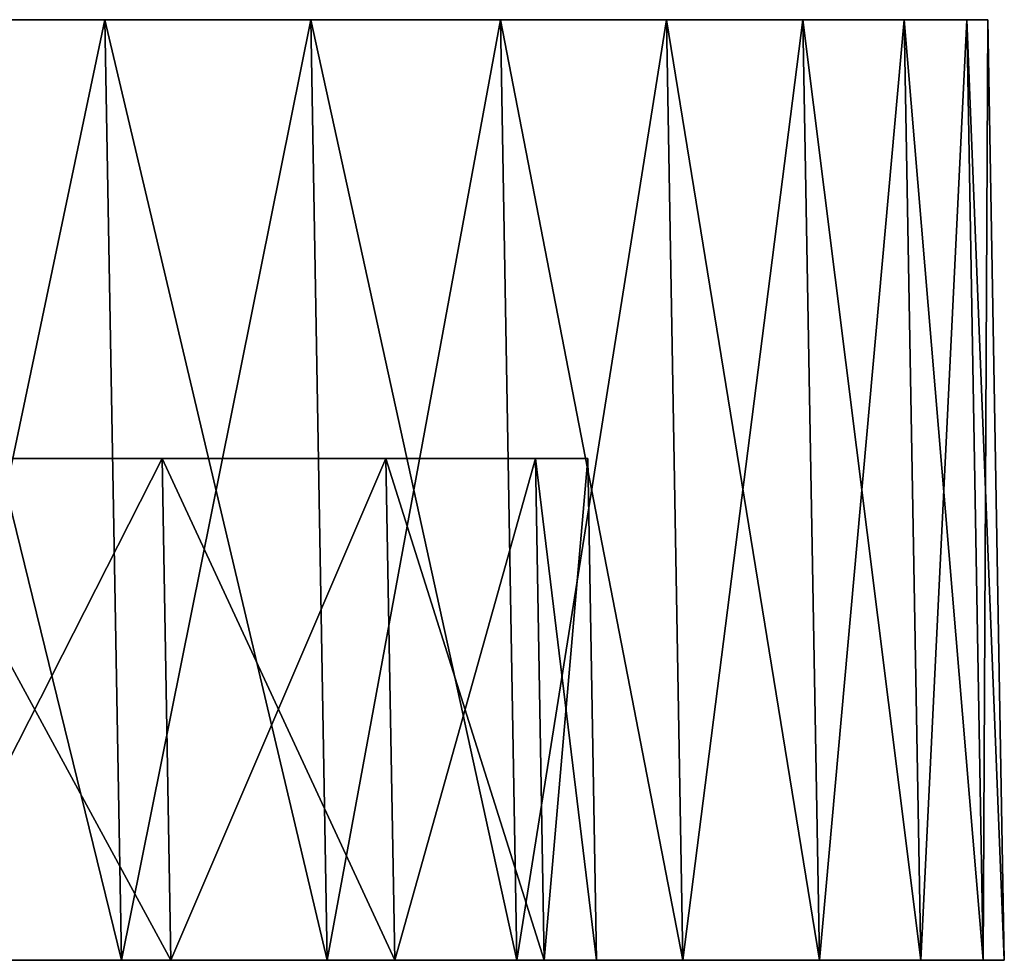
# Model space of a CAD drawing. Header units: millimetres. Extents: x -294 to 294, y -16 to 444.
# Tile 528 of 564: x 255 to 258, y 371 to 374. Entities that reach past the tile are written whole.
import ezdxf

# ---------------------------------------------------------------- set-up
doc = ezdxf.new("R2010")
doc.units = ezdxf.units.MM
doc.header["$LTSCALE"] = 65.185185
for name, color, linetype in [('1', 7, 'CONTINUOUS'), ('13', 7, 'CONTINUOUS'), ('22', 7, 'CONTINUOUS'), ('23', 7, 'CONTINUOUS'), ('24', 7, 'CONTINUOUS'), ('285', 7, 'CONTINUOUS'), ('289', 7, 'CONTINUOUS'), ('290', 7, 'CONTINUOUS'), ('291', 7, 'CONTINUOUS'), ('292', 7, 'CONTINUOUS'), ('301', 7, 'CONTINUOUS'), ('302', 7, 'CONTINUOUS'), ('303', 7, 'CONTINUOUS'), ('330', 7, 'CONTINUOUS'), ('4', 7, 'CONTINUOUS'), ('5', 7, 'CONTINUOUS'), ('51', 7, 'CONTINUOUS'), ('6', 7, 'CONTINUOUS')]:
    doc.layers.add(name, color=color, linetype=linetype)

msp = doc.modelspace()

# ---------------------------------------------------------------- linework, layer by layer
at = {"layer": '1', "linetype": 'Continuous'}
for points in [[(254.5005, 371, -5), (254.5001, 371, -6.3002), (255.342, 371, -6.4677), (254.5005, 371, -5)], [(254.5005, 371, -144), (255.1839, 371, -143.9326), (254.5001, 371, -142.6998), (254.5005, 371, -144)], [(254.5001, 371, -142.6998), (255.1839, 371, -143.9326), (255.342, 371, -142.5323), (254.5001, 371, -142.6998)], [(255.1839, 371, -5.0674), (254.5005, 371, -5), (255.342, 371, -6.4677), (255.1839, 371, -5.0674)], [(255.8407, 371, -5.2667), (255.1839, 371, -5.0674), (255.342, 371, -6.4677), (255.8407, 371, -5.2667)], [(255.1839, 371, -143.9326), (255.8406, 371, -143.7333), (255.342, 371, -142.5323), (255.1839, 371, -143.9326)], [(256.0556, 371, -6.9444), (255.8407, 371, -5.2667), (255.342, 371, -6.4677), (256.0556, 371, -6.9444)], [(255.342, 371, -142.5323), (255.8406, 371, -143.7333), (256.0556, 371, -142.0556), (255.342, 371, -142.5323)], [(255.8406, 371, -143.7333), (256.4451, 371, -143.4101), (256.0556, 371, -142.0556), (255.8406, 371, -143.7333)], [(256.4451, 371, -5.5899), (255.8407, 371, -5.2667), (256.0556, 371, -6.9444), (256.4451, 371, -5.5899)], [(256.5323, 371, -7.658), (256.4451, 371, -5.5899), (256.0556, 371, -6.9444), (256.5323, 371, -7.658)], [(256.0556, 371, -142.0556), (256.4451, 371, -143.4101), (256.5323, 371, -141.342), (256.0556, 371, -142.0556)], [(256.9751, 371, -6.0249), (256.4451, 371, -5.5899), (256.6998, 371, -8.4999), (256.9751, 371, -6.0249)], [(256.6998, 371, -8.4999), (256.4451, 371, -5.5899), (256.5323, 371, -7.658), (256.6998, 371, -8.4999)], [(256.4451, 371, -143.4101), (256.9751, 371, -142.9751), (256.5323, 371, -141.342), (256.4451, 371, -143.4101)], [(256.5323, 371, -141.342), (256.9751, 371, -142.9751), (256.6998, 371, -140.5001), (256.5323, 371, -141.342)], [(256.9751, 371, -142.9751), (256.9751, 371, -6.0249), (256.6998, 371, -8.4999), (256.9751, 371, -142.9751)], [(256.6998, 371, -140.5001), (256.9751, 371, -142.9751), (256.6998, 371, -8.4999), (256.6998, 371, -140.5001)], [(257.4101, 371, -6.5549), (256.9751, 371, -6.0249), (257.4101, 371, -142.4451), (257.4101, 371, -6.5549)], [(257.4101, 371, -142.4451), (256.9751, 371, -6.0249), (256.9751, 371, -142.9751), (257.4101, 371, -142.4451)], [(257.7333, 371, -7.1594), (257.4101, 371, -6.5549), (257.7333, 371, -141.8407), (257.7333, 371, -7.1594)], [(257.7333, 371, -141.8407), (257.4101, 371, -6.5549), (257.4101, 371, -142.4451), (257.7333, 371, -141.8407)], [(257.9326, 371, -7.8161), (257.7333, 371, -7.1594), (257.9326, 371, -141.1839), (257.9326, 371, -7.8161)], [(257.9326, 371, -141.1839), (257.7333, 371, -7.1594), (257.7333, 371, -141.8407), (257.9326, 371, -141.1839)], [(258, 371, -8.4995), (257.9326, 371, -7.8161), (258, 371, -140.5005), (258, 371, -8.4995)], [(258, 371, -140.5005), (257.9326, 371, -7.8161), (257.9326, 371, -141.1839), (258, 371, -140.5005)]]:
    msp.add_3dface(points, dxfattribs=at)
at = {"layer": '13', "linetype": 'Continuous'}
for points in [[(255.1315, 374, -143.8803), (254.4482, 374, -143.9476), (167.7924, 374, -137.0038), (255.1315, 374, -143.8803)], [(257.9476, 374, -140.4482), (257.8803, 374, -141.1315), (167.7924, 374, -137.0038), (257.9476, 374, -140.4482)], [(257.9476, 374, -140.4482), (167.7924, 374, -137.0038), (235.6836, 374, -137.0037), (257.9476, 374, -140.4482)], [(257.8803, 374, -141.1315), (257.6809, 374, -141.7883), (167.7924, 374, -137.0038), (257.8803, 374, -141.1315)], [(257.6809, 374, -141.7883), (257.3577, 374, -142.3927), (167.7924, 374, -137.0038), (257.6809, 374, -141.7883)], [(257.3577, 374, -142.3927), (256.9227, 374, -142.9227), (167.7924, 374, -137.0038), (257.3577, 374, -142.3927)], [(256.9227, 374, -142.9227), (256.3927, 374, -143.3577), (167.7924, 374, -137.0038), (256.9227, 374, -142.9227)], [(256.3927, 374, -143.3577), (255.7883, 374, -143.6809), (167.7924, 374, -137.0038), (256.3927, 374, -143.3577)], [(255.7883, 374, -143.6809), (255.1315, 374, -143.8803), (167.7924, 374, -137.0038), (255.7883, 374, -143.6809)], [(257.8803, 374, -7.8685), (257.9476, 374, -8.5518), (167.7924, 374, -5.0524), (257.8803, 374, -7.8685)], [(167.7924, 374, -5.0524), (257.9476, 374, -8.5518), (235.6836, 374, -11.9963), (167.7924, 374, -5.0524)], [(254.4482, 374, -5.0524), (255.1315, 374, -5.1197), (167.7924, 374, -5.0524), (254.4482, 374, -5.0524)], [(255.1315, 374, -5.1197), (255.7883, 374, -5.3191), (167.7924, 374, -5.0524), (255.1315, 374, -5.1197)], [(255.7883, 374, -5.3191), (256.3927, 374, -5.6423), (167.7924, 374, -5.0524), (255.7883, 374, -5.3191)], [(256.3927, 374, -5.6423), (256.9227, 374, -6.0773), (167.7924, 374, -5.0524), (256.3927, 374, -5.6423)], [(256.9227, 374, -6.0773), (257.3577, 374, -6.6073), (167.7924, 374, -5.0524), (256.9227, 374, -6.0773)], [(257.3577, 374, -6.6073), (257.6809, 374, -7.2117), (167.7924, 374, -5.0524), (257.3577, 374, -6.6073)], [(257.6809, 374, -7.2117), (257.8803, 374, -7.8685), (167.7924, 374, -5.0524), (257.6809, 374, -7.2117)], [(239.6478, 374, -136.4841), (257.9476, 374, -140.4482), (235.6836, 374, -137.0037), (239.6478, 374, -136.4841)], [(235.6836, 374, -11.9963), (257.9476, 374, -8.5518), (239.6494, 374, -12.5164), (235.6836, 374, -11.9963)], [(243.3376, 374, -134.9586), (257.9476, 374, -140.4482), (239.6478, 374, -136.4841), (243.3376, 374, -134.9586)], [(239.6494, 374, -12.5164), (257.9476, 374, -8.5518), (243.3492, 374, -14.0481), (239.6494, 374, -12.5164)], [(246.5118, 374, -132.5268), (257.9476, 374, -140.4482), (243.3376, 374, -134.9586), (246.5118, 374, -132.5268)], [(243.3492, 374, -14.0481), (257.9476, 374, -8.5518), (246.5268, 374, -16.4882), (243.3492, 374, -14.0481)], [(248.9519, 374, -129.3492), (257.9476, 374, -140.4482), (246.5118, 374, -132.5268), (248.9519, 374, -129.3492)], [(246.5268, 374, -16.4882), (257.9476, 374, -8.5518), (248.9586, 374, -19.6624), (246.5268, 374, -16.4882)], [(250.4836, 374, -125.6494), (257.9476, 374, -140.4482), (248.9519, 374, -129.3492), (250.4836, 374, -125.6494)], [(248.9586, 374, -19.6624), (257.9476, 374, -8.5518), (250.4841, 374, -23.3522), (248.9586, 374, -19.6624)], [(251.0037, 374, -121.6836), (257.9476, 374, -140.4482), (250.4836, 374, -125.6494), (251.0037, 374, -121.6836)], [(250.4841, 374, -23.3522), (257.9476, 374, -8.5518), (251.0037, 374, -27.3164), (250.4841, 374, -23.3522)], [(257.9476, 374, -8.5518), (257.9476, 374, -140.4482), (251.0037, 374, -27.3164), (257.9476, 374, -8.5518)], [(251.0037, 374, -27.3164), (257.9476, 374, -140.4482), (251.0037, 374, -121.6836), (251.0037, 374, -27.3164)]]:
    msp.add_3dface(points, dxfattribs=at)
at = {"layer": '22', "linetype": 'Continuous'}
for points in [[(254.5001, 371, -6.3002), (254.4722, 372.6, -6.3281), (255.314, 372.6, -6.4956), (254.5001, 371, -6.3002)], [(255.342, 371, -6.4677), (254.5001, 371, -6.3002), (255.314, 372.6, -6.4956), (255.342, 371, -6.4677)], [(256.0276, 372.6, -6.9723), (255.342, 371, -6.4677), (255.314, 372.6, -6.4956), (256.0276, 372.6, -6.9723)], [(256.0556, 371, -6.9444), (255.342, 371, -6.4677), (256.0276, 372.6, -6.9723), (256.0556, 371, -6.9444)], [(256.5044, 372.6, -7.6859), (256.0556, 371, -6.9444), (256.0276, 372.6, -6.9723), (256.5044, 372.6, -7.6859)], [(256.5323, 371, -7.658), (256.0556, 371, -6.9444), (256.5044, 372.6, -7.6859), (256.5323, 371, -7.658)], [(256.6719, 372.6, -8.5278), (256.5323, 371, -7.658), (256.5044, 372.6, -7.6859), (256.6719, 372.6, -8.5278)], [(256.6998, 371, -8.4999), (256.5323, 371, -7.658), (256.6719, 372.6, -8.5278), (256.6998, 371, -8.4999)]]:
    msp.add_3dface(points, dxfattribs=at)
at = {"layer": '23', "linetype": 'Continuous'}
for points in [[(256.6998, 371, -140.5001), (256.6998, 371, -8.4999), (256.6719, 372.6, -140.4722), (256.6998, 371, -140.5001)], [(256.6998, 371, -8.4999), (256.6719, 372.6, -8.5278), (256.6719, 372.6, -140.4722), (256.6998, 371, -8.4999)]]:
    msp.add_3dface(points, dxfattribs=at)
at = {"layer": '24', "linetype": 'Continuous'}
for points in [[(254.5001, 371, -142.6998), (255.342, 371, -142.5323), (254.4722, 372.6, -142.6719), (254.5001, 371, -142.6998)], [(254.4722, 372.6, -142.6719), (255.342, 371, -142.5323), (255.3141, 372.6, -142.5044), (254.4722, 372.6, -142.6719)], [(255.342, 371, -142.5323), (256.0556, 371, -142.0556), (255.3141, 372.6, -142.5044), (255.342, 371, -142.5323)], [(255.3141, 372.6, -142.5044), (256.0556, 371, -142.0556), (256.0277, 372.6, -142.0276), (255.3141, 372.6, -142.5044)], [(256.0556, 371, -142.0556), (256.5323, 371, -141.342), (256.0277, 372.6, -142.0276), (256.0556, 371, -142.0556)], [(256.0277, 372.6, -142.0276), (256.5323, 371, -141.342), (256.5044, 372.6, -141.314), (256.0277, 372.6, -142.0276)], [(256.5323, 371, -141.342), (256.6998, 371, -140.5001), (256.5044, 372.6, -141.314), (256.5323, 371, -141.342)], [(256.6998, 371, -140.5001), (256.6719, 372.6, -140.4722), (256.5044, 372.6, -141.314), (256.6998, 371, -140.5001)]]:
    msp.add_3dface(points, dxfattribs=at)
at = {"layer": '285', "linetype": 'Continuous'}
for points in [[(79.0249, 371, -340.9751), (79.5549, 371, -341.4101), (256.9751, 371, -340.9751), (79.0249, 371, -340.9751)], [(79.0249, 371, -340.9751), (256.9751, 371, -340.9751), (254.5001, 371, -340.6998), (79.0249, 371, -340.9751)], [(79.5549, 371, -146.5899), (79.0249, 371, -147.0249), (256.4451, 371, -146.5899), (79.5549, 371, -146.5899)], [(256.4451, 371, -146.5899), (79.0249, 371, -147.0249), (256.9751, 371, -147.0249), (256.4451, 371, -146.5899)], [(256.9751, 371, -147.0249), (79.0249, 371, -147.0249), (81.4999, 371, -147.3002), (256.9751, 371, -147.0249)], [(79.5549, 371, -341.4101), (80.1593, 371, -341.7333), (256.4451, 371, -341.4101), (79.5549, 371, -341.4101)], [(256.9751, 371, -340.9751), (79.5549, 371, -341.4101), (256.4451, 371, -341.4101), (256.9751, 371, -340.9751)], [(80.1594, 371, -146.2667), (79.5549, 371, -146.5899), (255.8407, 371, -146.2667), (80.1594, 371, -146.2667)], [(255.8407, 371, -146.2667), (79.5549, 371, -146.5899), (256.4451, 371, -146.5899), (255.8407, 371, -146.2667)], [(80.1593, 371, -341.7333), (80.8161, 371, -341.9326), (255.8406, 371, -341.7333), (80.1593, 371, -341.7333)], [(256.4451, 371, -341.4101), (80.1593, 371, -341.7333), (255.8406, 371, -341.7333), (256.4451, 371, -341.4101)], [(80.8161, 371, -146.0674), (80.1594, 371, -146.2667), (255.1839, 371, -146.0674), (80.8161, 371, -146.0674)], [(255.1839, 371, -146.0674), (80.1594, 371, -146.2667), (255.8407, 371, -146.2667), (255.1839, 371, -146.0674)], [(80.8161, 371, -341.9326), (81.4995, 371, -342), (255.1839, 371, -341.9326), (80.8161, 371, -341.9326)], [(255.8406, 371, -341.7333), (80.8161, 371, -341.9326), (255.1839, 371, -341.9326), (255.8406, 371, -341.7333)], [(254.5005, 371, -146), (80.8161, 371, -146.0674), (255.1839, 371, -146.0674), (254.5005, 371, -146)], [(255.1839, 371, -341.9326), (81.4995, 371, -342), (254.5005, 371, -342), (255.1839, 371, -341.9326)], [(254.5001, 371, -147.3002), (256.9751, 371, -147.0249), (81.4999, 371, -147.3002), (254.5001, 371, -147.3002)], [(256.9751, 371, -147.0249), (254.5001, 371, -147.3002), (255.342, 371, -147.4677), (256.9751, 371, -147.0249)], [(256.9751, 371, -340.9751), (257.4101, 371, -340.4451), (254.5001, 371, -340.6998), (256.9751, 371, -340.9751)], [(254.5001, 371, -340.6998), (257.4101, 371, -340.4451), (255.342, 371, -340.5323), (254.5001, 371, -340.6998)], [(257.4101, 371, -147.5549), (256.9751, 371, -147.0249), (255.342, 371, -147.4677), (257.4101, 371, -147.5549)], [(256.0556, 371, -147.9444), (257.4101, 371, -147.5549), (255.342, 371, -147.4677), (256.0556, 371, -147.9444)], [(255.342, 371, -340.5323), (257.4101, 371, -340.4451), (256.0556, 371, -340.0556), (255.342, 371, -340.5323)], [(257.7333, 371, -148.1594), (257.4101, 371, -147.5549), (256.0556, 371, -147.9444), (257.7333, 371, -148.1594)], [(256.5323, 371, -148.658), (257.7333, 371, -148.1594), (256.0556, 371, -147.9444), (256.5323, 371, -148.658)], [(257.4101, 371, -340.4451), (257.7333, 371, -339.8407), (256.0556, 371, -340.0556), (257.4101, 371, -340.4451)], [(256.0556, 371, -340.0556), (257.7333, 371, -339.8407), (256.5323, 371, -339.342), (256.0556, 371, -340.0556)], [(257.9326, 371, -148.8161), (257.7333, 371, -148.1594), (256.5323, 371, -148.658), (257.9326, 371, -148.8161)], [(256.6998, 371, -149.4999), (257.9326, 371, -148.8161), (256.5323, 371, -148.658), (256.6998, 371, -149.4999)], [(257.9326, 371, -339.1839), (258, 371, -338.5005), (256.5323, 371, -339.342), (257.9326, 371, -339.1839)], [(256.5323, 371, -339.342), (258, 371, -338.5005), (256.6998, 371, -338.5001), (256.5323, 371, -339.342)], [(257.7333, 371, -339.8407), (257.9326, 371, -339.1839), (256.5323, 371, -339.342), (257.7333, 371, -339.8407)], [(258, 371, -149.4995), (257.9326, 371, -148.8161), (256.6998, 371, -149.4999), (258, 371, -149.4995)], [(258, 371, -338.5005), (258, 371, -149.4995), (256.6998, 371, -338.5001), (258, 371, -338.5005)], [(256.6998, 371, -338.5001), (258, 371, -149.4995), (256.6998, 371, -149.4999), (256.6998, 371, -338.5001)]]:
    msp.add_3dface(points, dxfattribs=at)
at = {"layer": '289', "linetype": 'Continuous'}
for points in [[(235.6836, 374, -152.9962), (167.7924, 374, -146.0524), (257.9476, 374, -149.5518), (235.6836, 374, -152.9962)], [(167.7924, 374, -146.0524), (254.4482, 374, -146.0524), (255.1315, 374, -146.1197), (167.7924, 374, -146.0524)], [(257.9476, 374, -149.5518), (167.7924, 374, -146.0524), (257.8803, 374, -148.8685), (257.9476, 374, -149.5518)], [(257.8803, 374, -148.8685), (167.7924, 374, -146.0524), (257.6809, 374, -148.2117), (257.8803, 374, -148.8685)], [(257.6809, 374, -148.2117), (167.7924, 374, -146.0524), (257.3577, 374, -147.6073), (257.6809, 374, -148.2117)], [(257.3577, 374, -147.6073), (167.7924, 374, -146.0524), (256.9227, 374, -147.0773), (257.3577, 374, -147.6073)], [(256.9227, 374, -147.0773), (167.7924, 374, -146.0524), (256.3927, 374, -146.6423), (256.9227, 374, -147.0773)], [(256.3927, 374, -146.6423), (167.7924, 374, -146.0524), (255.7883, 374, -146.3191), (256.3927, 374, -146.6423)], [(255.7883, 374, -146.3191), (167.7924, 374, -146.0524), (255.1315, 374, -146.1197), (255.7883, 374, -146.3191)], [(167.7924, 374, -335.0038), (235.6836, 374, -335.0037), (257.9476, 374, -338.4482), (167.7924, 374, -335.0038)], [(254.4482, 374, -341.9476), (167.7924, 374, -335.0038), (255.1315, 374, -341.8803), (254.4482, 374, -341.9476)], [(255.1315, 374, -341.8803), (167.7924, 374, -335.0038), (255.7883, 374, -341.6809), (255.1315, 374, -341.8803)], [(255.7883, 374, -341.6809), (167.7924, 374, -335.0038), (256.3927, 374, -341.3577), (255.7883, 374, -341.6809)], [(256.3927, 374, -341.3577), (167.7924, 374, -335.0038), (256.9227, 374, -340.9227), (256.3927, 374, -341.3577)], [(256.9227, 374, -340.9227), (167.7924, 374, -335.0038), (257.3577, 374, -340.3927), (256.9227, 374, -340.9227)], [(257.3577, 374, -340.3927), (167.7924, 374, -335.0038), (257.6809, 374, -339.7883), (257.3577, 374, -340.3927)], [(257.6809, 374, -339.7883), (167.7924, 374, -335.0038), (257.8803, 374, -339.1315), (257.6809, 374, -339.7883)], [(257.8803, 374, -339.1315), (167.7924, 374, -335.0038), (257.9476, 374, -338.4482), (257.8803, 374, -339.1315)], [(235.6836, 374, -152.9962), (257.9476, 374, -149.5518), (239.6494, 374, -153.5164), (235.6836, 374, -152.9962)], [(235.6836, 374, -335.0037), (239.6478, 374, -334.4841), (257.9476, 374, -338.4482), (235.6836, 374, -335.0037)], [(239.6478, 374, -334.4841), (243.3376, 374, -332.9586), (257.9476, 374, -338.4482), (239.6478, 374, -334.4841)], [(239.6494, 374, -153.5164), (257.9476, 374, -149.5518), (243.3492, 374, -155.0481), (239.6494, 374, -153.5164)], [(243.3376, 374, -332.9586), (246.5118, 374, -330.5268), (257.9476, 374, -338.4482), (243.3376, 374, -332.9586)], [(243.3492, 374, -155.0481), (257.9476, 374, -149.5518), (246.5268, 374, -157.4882), (243.3492, 374, -155.0481)], [(246.5118, 374, -330.5268), (248.9519, 374, -327.3492), (257.9476, 374, -338.4482), (246.5118, 374, -330.5268)], [(246.5268, 374, -157.4882), (257.9476, 374, -149.5518), (248.9586, 374, -160.6624), (246.5268, 374, -157.4882)], [(248.9519, 374, -327.3492), (250.4836, 374, -323.6494), (257.9476, 374, -338.4482), (248.9519, 374, -327.3492)], [(248.9586, 374, -160.6624), (257.9476, 374, -149.5518), (250.4841, 374, -164.3522), (248.9586, 374, -160.6624)], [(250.4836, 374, -323.6494), (251.0037, 374, -319.6836), (257.9476, 374, -338.4482), (250.4836, 374, -323.6494)], [(250.4841, 374, -164.3522), (257.9476, 374, -149.5518), (251.0037, 374, -168.3164), (250.4841, 374, -164.3522)], [(251.0037, 374, -168.3164), (257.9476, 374, -149.5518), (257.9476, 374, -338.4482), (251.0037, 374, -168.3164)], [(251.0037, 374, -319.6836), (251.0037, 374, -168.3164), (257.9476, 374, -338.4482), (251.0037, 374, -319.6836)]]:
    msp.add_3dface(points, dxfattribs=at)
at = {"layer": '290', "linetype": 'Continuous'}
for points in [[(254.5005, 371, -146), (255.1839, 371, -146.0674), (254.4482, 374, -146.0524), (254.5005, 371, -146)], [(254.4482, 374, -146.0524), (255.1839, 371, -146.0674), (255.1315, 374, -146.1197), (254.4482, 374, -146.0524)], [(255.1839, 371, -146.0674), (255.7883, 374, -146.3191), (255.1315, 374, -146.1197), (255.1839, 371, -146.0674)], [(255.1839, 371, -146.0674), (255.8407, 371, -146.2667), (255.7883, 374, -146.3191), (255.1839, 371, -146.0674)], [(255.8407, 371, -146.2667), (256.3927, 374, -146.6423), (255.7883, 374, -146.3191), (255.8407, 371, -146.2667)], [(255.8407, 371, -146.2667), (256.4451, 371, -146.5899), (256.3927, 374, -146.6423), (255.8407, 371, -146.2667)], [(256.4451, 371, -146.5899), (256.9227, 374, -147.0773), (256.3927, 374, -146.6423), (256.4451, 371, -146.5899)], [(256.4451, 371, -146.5899), (256.9751, 371, -147.0249), (256.9227, 374, -147.0773), (256.4451, 371, -146.5899)], [(256.9751, 371, -147.0249), (257.3577, 374, -147.6073), (256.9227, 374, -147.0773), (256.9751, 371, -147.0249)], [(256.9751, 371, -147.0249), (257.4101, 371, -147.5549), (257.3577, 374, -147.6073), (256.9751, 371, -147.0249)], [(257.4101, 371, -147.5549), (257.6809, 374, -148.2117), (257.3577, 374, -147.6073), (257.4101, 371, -147.5549)], [(257.4101, 371, -147.5549), (257.7333, 371, -148.1594), (257.6809, 374, -148.2117), (257.4101, 371, -147.5549)], [(257.7333, 371, -148.1594), (257.8803, 374, -148.8685), (257.6809, 374, -148.2117), (257.7333, 371, -148.1594)], [(257.7333, 371, -148.1594), (257.9326, 371, -148.8161), (257.8803, 374, -148.8685), (257.7333, 371, -148.1594)], [(257.9326, 371, -148.8161), (258, 371, -149.4995), (257.8803, 374, -148.8685), (257.9326, 371, -148.8161)], [(258, 371, -149.4995), (257.9476, 374, -149.5518), (257.8803, 374, -148.8685), (258, 371, -149.4995)]]:
    msp.add_3dface(points, dxfattribs=at)
at = {"layer": '291', "linetype": 'Continuous'}
for points in [[(258, 371, -149.4995), (258, 371, -338.5005), (257.9476, 374, -149.5518), (258, 371, -149.4995)], [(257.9476, 374, -149.5518), (258, 371, -338.5005), (257.9476, 374, -338.4482), (257.9476, 374, -149.5518)]]:
    msp.add_3dface(points, dxfattribs=at)
at = {"layer": '292', "linetype": 'Continuous'}
for points in [[(254.5005, 371, -342), (254.4482, 374, -341.9476), (255.1315, 374, -341.8803), (254.5005, 371, -342)], [(255.1839, 371, -341.9326), (254.5005, 371, -342), (255.1315, 374, -341.8803), (255.1839, 371, -341.9326)], [(255.8406, 371, -341.7333), (255.1839, 371, -341.9326), (255.1315, 374, -341.8803), (255.8406, 371, -341.7333)], [(255.8406, 371, -341.7333), (255.1315, 374, -341.8803), (255.7883, 374, -341.6809), (255.8406, 371, -341.7333)], [(256.4451, 371, -341.4101), (255.8406, 371, -341.7333), (255.7883, 374, -341.6809), (256.4451, 371, -341.4101)], [(256.4451, 371, -341.4101), (255.7883, 374, -341.6809), (256.3927, 374, -341.3577), (256.4451, 371, -341.4101)], [(256.9751, 371, -340.9751), (256.4451, 371, -341.4101), (256.3927, 374, -341.3577), (256.9751, 371, -340.9751)], [(256.9751, 371, -340.9751), (256.3927, 374, -341.3577), (256.9227, 374, -340.9227), (256.9751, 371, -340.9751)], [(257.4101, 371, -340.4451), (256.9751, 371, -340.9751), (256.9227, 374, -340.9227), (257.4101, 371, -340.4451)], [(257.4101, 371, -340.4451), (256.9227, 374, -340.9227), (257.3577, 374, -340.3927), (257.4101, 371, -340.4451)], [(257.7333, 371, -339.8407), (257.4101, 371, -340.4451), (257.3577, 374, -340.3927), (257.7333, 371, -339.8407)], [(257.7333, 371, -339.8407), (257.3577, 374, -340.3927), (257.6809, 374, -339.7883), (257.7333, 371, -339.8407)], [(257.9326, 371, -339.1839), (257.7333, 371, -339.8407), (257.6809, 374, -339.7883), (257.9326, 371, -339.1839)], [(257.9326, 371, -339.1839), (257.6809, 374, -339.7883), (257.8803, 374, -339.1315), (257.9326, 371, -339.1839)], [(257.9326, 371, -339.1839), (257.8803, 374, -339.1315), (257.9476, 374, -338.4482), (257.9326, 371, -339.1839)], [(258, 371, -338.5005), (257.9326, 371, -339.1839), (257.9476, 374, -338.4482), (258, 371, -338.5005)]]:
    msp.add_3dface(points, dxfattribs=at)
at = {"layer": '301', "linetype": 'Continuous'}
for points in [[(254.5001, 371, -147.3002), (254.4722, 372.6, -147.3281), (255.314, 372.6, -147.4956), (254.5001, 371, -147.3002)], [(255.342, 371, -147.4677), (254.5001, 371, -147.3002), (255.314, 372.6, -147.4956), (255.342, 371, -147.4677)], [(256.0276, 372.6, -147.9723), (255.342, 371, -147.4677), (255.314, 372.6, -147.4956), (256.0276, 372.6, -147.9723)], [(256.0556, 371, -147.9444), (255.342, 371, -147.4677), (256.0276, 372.6, -147.9723), (256.0556, 371, -147.9444)], [(256.5044, 372.6, -148.6859), (256.0556, 371, -147.9444), (256.0276, 372.6, -147.9723), (256.5044, 372.6, -148.6859)], [(256.5323, 371, -148.658), (256.0556, 371, -147.9444), (256.5044, 372.6, -148.6859), (256.5323, 371, -148.658)], [(256.6719, 372.6, -149.5278), (256.5323, 371, -148.658), (256.5044, 372.6, -148.6859), (256.6719, 372.6, -149.5278)], [(256.6998, 371, -149.4999), (256.5323, 371, -148.658), (256.6719, 372.6, -149.5278), (256.6998, 371, -149.4999)]]:
    msp.add_3dface(points, dxfattribs=at)
at = {"layer": '302', "linetype": 'Continuous'}
for points in [[(256.6998, 371, -338.5001), (256.6998, 371, -149.4999), (256.6719, 372.6, -338.4722), (256.6998, 371, -338.5001)], [(256.6998, 371, -149.4999), (256.6719, 372.6, -149.5278), (256.6719, 372.6, -338.4722), (256.6998, 371, -149.4999)]]:
    msp.add_3dface(points, dxfattribs=at)
at = {"layer": '303', "linetype": 'Continuous'}
for points in [[(254.5001, 371, -340.6998), (255.342, 371, -340.5323), (254.4722, 372.6, -340.6719), (254.5001, 371, -340.6998)], [(254.4722, 372.6, -340.6719), (255.342, 371, -340.5323), (255.3141, 372.6, -340.5044), (254.4722, 372.6, -340.6719)], [(255.342, 371, -340.5323), (256.0556, 371, -340.0556), (255.3141, 372.6, -340.5044), (255.342, 371, -340.5323)], [(255.3141, 372.6, -340.5044), (256.0556, 371, -340.0556), (256.0277, 372.6, -340.0276), (255.3141, 372.6, -340.5044)], [(256.0556, 371, -340.0556), (256.5323, 371, -339.342), (256.0277, 372.6, -340.0276), (256.0556, 371, -340.0556)], [(256.0277, 372.6, -340.0276), (256.5323, 371, -339.342), (256.5044, 372.6, -339.314), (256.0277, 372.6, -340.0276)], [(256.5323, 371, -339.342), (256.6998, 371, -338.5001), (256.5044, 372.6, -339.314), (256.5323, 371, -339.342)], [(256.6998, 371, -338.5001), (256.6719, 372.6, -338.4722), (256.5044, 372.6, -339.314), (256.6998, 371, -338.5001)]]:
    msp.add_3dface(points, dxfattribs=at)
at = {"layer": '330', "linetype": 'Continuous'}
for points in [[(255.314, 372.6, -147.4956), (254.4722, 372.6, -147.3281), (167.7924, 372.6, -154.4441), (255.314, 372.6, -147.4956)], [(256.5044, 372.6, -148.6859), (256.0276, 372.6, -147.9723), (167.7924, 372.6, -154.4441), (256.5044, 372.6, -148.6859)], [(256.5044, 372.6, -148.6859), (167.7924, 372.6, -154.4441), (207.25, 372.6, -152.0315), (256.5044, 372.6, -148.6859)], [(256.0276, 372.6, -147.9723), (255.314, 372.6, -147.4956), (167.7924, 372.6, -154.4441), (256.0276, 372.6, -147.9723)], [(256.5044, 372.6, -339.314), (256.6719, 372.6, -338.4722), (167.7924, 372.5999, -340.6719), (256.5044, 372.6, -339.314)], [(167.7924, 372.5999, -340.6719), (256.6719, 372.6, -338.4722), (208.75, 372.6, -335.9685), (167.7924, 372.5999, -340.6719)], [(254.4722, 372.6, -340.6719), (255.3141, 372.6, -340.5044), (167.7924, 372.5999, -340.6719), (254.4722, 372.6, -340.6719)], [(255.3141, 372.6, -340.5044), (256.0277, 372.6, -340.0276), (167.7924, 372.5999, -340.6719), (255.3141, 372.6, -340.5044)], [(256.0277, 372.6, -340.0276), (256.5044, 372.6, -339.314), (167.7924, 372.5999, -340.6719), (256.0277, 372.6, -340.0276)], [(256.6719, 372.6, -149.5278), (256.5044, 372.6, -148.6859), (207.25, 372.6, -152.0315), (256.6719, 372.6, -149.5278)], [(208.75, 372.6, -152.0315), (256.6719, 372.6, -149.5278), (207.25, 372.6, -152.0315), (208.75, 372.6, -152.0315)], [(256.6719, 372.6, -149.5278), (208.75, 372.6, -154.4441), (235.5971, 372.6, -154.4441), (256.6719, 372.6, -149.5278)], [(208.75, 372.6, -154.4441), (256.6719, 372.6, -149.5278), (208.75, 372.6, -152.0315), (208.75, 372.6, -154.4441)], [(208.75, 372.6, -335.9685), (256.6719, 372.6, -338.4722), (237.4235, 372.6, -333.4363), (208.75, 372.6, -335.9685)], [(256.6719, 372.6, -149.5278), (235.5971, 372.6, -154.4441), (237.4227, 372.6, -154.5636), (256.6719, 372.6, -149.5278)], [(239.2161, 372.6, -154.9199), (256.6719, 372.6, -149.5278), (237.4227, 372.6, -154.5636), (239.2161, 372.6, -154.9199)], [(237.4235, 372.6, -333.4363), (256.6719, 372.6, -338.4722), (239.2148, 372.6, -333.0804), (237.4235, 372.6, -333.4363)], [(239.2148, 372.6, -333.0804), (256.6719, 372.6, -338.4722), (240.9399, 372.6, -332.4958), (239.2148, 372.6, -333.0804)], [(240.9451, 372.6, -155.5063), (256.6719, 372.6, -149.5278), (239.2161, 372.6, -154.9199), (240.9451, 372.6, -155.5063)], [(240.9399, 372.6, -332.4958), (256.6719, 372.6, -338.4722), (242.5767, 372.6, -331.6901), (240.9399, 372.6, -332.4958)], [(242.5861, 372.6, -156.3154), (256.6719, 372.6, -149.5278), (240.9451, 372.6, -155.5063), (242.5861, 372.6, -156.3154)], [(242.5767, 372.6, -331.6901), (256.6719, 372.6, -338.4722), (244.0935, 372.6, -330.6781), (242.5767, 372.6, -331.6901)], [(244.1057, 372.6, -157.3313), (256.6719, 372.6, -149.5278), (242.5861, 372.6, -156.3154), (244.1057, 372.6, -157.3313)], [(244.0935, 372.6, -330.6781), (256.6719, 372.6, -338.4722), (245.4648, 372.6, -329.4771), (244.0935, 372.6, -330.6781)], [(245.4771, 372.6, -158.5352), (256.6719, 372.6, -149.5278), (244.1057, 372.6, -157.3313), (245.4771, 372.6, -158.5352)], [(245.4648, 372.6, -329.4771), (256.6719, 372.6, -338.4722), (246.6687, 372.6, -328.1057), (245.4648, 372.6, -329.4771)], [(246.6781, 372.6, -159.9065), (256.6719, 372.6, -149.5278), (245.4771, 372.6, -158.5352), (246.6781, 372.6, -159.9065)], [(246.6687, 372.6, -328.1057), (256.6719, 372.6, -338.4722), (247.6846, 372.6, -326.5861), (246.6687, 372.6, -328.1057)], [(247.6901, 372.6, -161.4233), (256.6719, 372.6, -149.5278), (246.6781, 372.6, -159.9065), (247.6901, 372.6, -161.4233)], [(247.6846, 372.6, -326.5861), (256.6719, 372.6, -338.4722), (248.4937, 372.6, -324.9451), (247.6846, 372.6, -326.5861)], [(248.4958, 372.6, -163.0601), (256.6719, 372.6, -149.5278), (247.6901, 372.6, -161.4233), (248.4958, 372.6, -163.0601)], [(248.4937, 372.6, -324.9451), (256.6719, 372.6, -338.4722), (249.0801, 372.6, -323.2161), (248.4937, 372.6, -324.9451)], [(249.0804, 372.6, -164.7852), (256.6719, 372.6, -149.5278), (248.4958, 372.6, -163.0601), (249.0804, 372.6, -164.7852)], [(249.0801, 372.6, -323.2161), (256.6719, 372.6, -338.4722), (249.4364, 372.6, -321.4227), (249.0801, 372.6, -323.2161)], [(249.4363, 372.6, -166.5765), (256.6719, 372.6, -149.5278), (249.0804, 372.6, -164.7852), (249.4363, 372.6, -166.5765)], [(249.5557, 372.6, -168.4029), (256.6719, 372.6, -149.5278), (249.4363, 372.6, -166.5765), (249.5557, 372.6, -168.4029)], [(249.4364, 372.6, -321.4227), (256.6719, 372.6, -338.4722), (249.5557, 372.6, -319.5971), (249.4364, 372.6, -321.4227)], [(256.6719, 372.6, -338.4722), (256.6719, 372.6, -149.5278), (249.5557, 372.6, -319.5971), (256.6719, 372.6, -338.4722)], [(249.5557, 372.6, -319.5971), (256.6719, 372.6, -149.5278), (249.5557, 372.6, -168.4029), (249.5557, 372.6, -319.5971)]]:
    msp.add_3dface(points, dxfattribs=at)
at = {"layer": '4', "linetype": 'Continuous'}
for points in [[(254.5005, 371, -144), (254.4482, 374, -143.9476), (255.1315, 374, -143.8803), (254.5005, 371, -144)], [(255.1839, 371, -143.9326), (254.5005, 371, -144), (255.1315, 374, -143.8803), (255.1839, 371, -143.9326)], [(255.8406, 371, -143.7333), (255.1839, 371, -143.9326), (255.1315, 374, -143.8803), (255.8406, 371, -143.7333)], [(255.7883, 374, -143.6809), (255.8406, 371, -143.7333), (255.1315, 374, -143.8803), (255.7883, 374, -143.6809)], [(256.4451, 371, -143.4101), (255.8406, 371, -143.7333), (255.7883, 374, -143.6809), (256.4451, 371, -143.4101)], [(256.3927, 374, -143.3577), (256.4451, 371, -143.4101), (255.7883, 374, -143.6809), (256.3927, 374, -143.3577)], [(256.9751, 371, -142.9751), (256.4451, 371, -143.4101), (256.3927, 374, -143.3577), (256.9751, 371, -142.9751)], [(256.9227, 374, -142.9227), (256.9751, 371, -142.9751), (256.3927, 374, -143.3577), (256.9227, 374, -142.9227)], [(257.4101, 371, -142.4451), (256.9751, 371, -142.9751), (256.9227, 374, -142.9227), (257.4101, 371, -142.4451)], [(257.3577, 374, -142.3927), (257.4101, 371, -142.4451), (256.9227, 374, -142.9227), (257.3577, 374, -142.3927)], [(257.7333, 371, -141.8407), (257.4101, 371, -142.4451), (257.3577, 374, -142.3927), (257.7333, 371, -141.8407)], [(257.6809, 374, -141.7883), (257.7333, 371, -141.8407), (257.3577, 374, -142.3927), (257.6809, 374, -141.7883)], [(257.9326, 371, -141.1839), (257.7333, 371, -141.8407), (257.6809, 374, -141.7883), (257.9326, 371, -141.1839)], [(257.8803, 374, -141.1315), (257.9326, 371, -141.1839), (257.6809, 374, -141.7883), (257.8803, 374, -141.1315)], [(257.9476, 374, -140.4482), (257.9326, 371, -141.1839), (257.8803, 374, -141.1315), (257.9476, 374, -140.4482)], [(258, 371, -140.5005), (257.9326, 371, -141.1839), (257.9476, 374, -140.4482), (258, 371, -140.5005)]]:
    msp.add_3dface(points, dxfattribs=at)
at = {"layer": '5', "linetype": 'Continuous'}
for points in [[(258, 371, -8.4995), (258, 371, -140.5005), (257.9476, 374, -8.5518), (258, 371, -8.4995)], [(258, 371, -140.5005), (257.9476, 374, -140.4482), (257.9476, 374, -8.5518), (258, 371, -140.5005)]]:
    msp.add_3dface(points, dxfattribs=at)
at = {"layer": '51', "linetype": 'Continuous'}
for points in [[(255.314, 372.6, -6.4956), (254.4722, 372.6, -6.3281), (167.7924, 372.6, -13.4441), (255.314, 372.6, -6.4956)], [(256.5044, 372.6, -7.6859), (256.0276, 372.6, -6.9723), (167.7924, 372.6, -13.4441), (256.5044, 372.6, -7.6859)], [(256.5044, 372.6, -7.6859), (167.7924, 372.6, -13.4441), (207.25, 372.6, -11.0315), (256.5044, 372.6, -7.6859)], [(256.0276, 372.6, -6.9723), (255.314, 372.6, -6.4956), (167.7924, 372.6, -13.4441), (256.0276, 372.6, -6.9723)], [(256.5044, 372.6, -141.314), (256.6719, 372.6, -140.4722), (167.7924, 372.5999, -142.6719), (256.5044, 372.6, -141.314)], [(167.7924, 372.5999, -142.6719), (256.6719, 372.6, -140.4722), (208.75, 372.6, -137.9685), (167.7924, 372.5999, -142.6719)], [(254.4722, 372.6, -142.6719), (255.3141, 372.6, -142.5044), (167.7924, 372.5999, -142.6719), (254.4722, 372.6, -142.6719)], [(255.3141, 372.6, -142.5044), (256.0277, 372.6, -142.0276), (167.7924, 372.5999, -142.6719), (255.3141, 372.6, -142.5044)], [(256.0277, 372.6, -142.0276), (256.5044, 372.6, -141.314), (167.7924, 372.5999, -142.6719), (256.0277, 372.6, -142.0276)], [(256.6719, 372.6, -8.5278), (256.5044, 372.6, -7.6859), (207.25, 372.6, -11.0315), (256.6719, 372.6, -8.5278)], [(208.75, 372.6, -11.0315), (256.6719, 372.6, -8.5278), (207.25, 372.6, -11.0315), (208.75, 372.6, -11.0315)], [(256.6719, 372.6, -8.5278), (208.75, 372.6, -13.4441), (235.5971, 372.6, -13.4441), (256.6719, 372.6, -8.5278)], [(208.75, 372.6, -13.4441), (256.6719, 372.6, -8.5278), (208.75, 372.6, -11.0315), (208.75, 372.6, -13.4441)], [(208.75, 372.6, -137.9685), (256.6719, 372.6, -140.4722), (237.4235, 372.6, -135.4363), (208.75, 372.6, -137.9685)], [(256.6719, 372.6, -8.5278), (235.5971, 372.6, -13.4441), (237.4227, 372.6, -13.5636), (256.6719, 372.6, -8.5278)], [(239.2161, 372.6, -13.9199), (256.6719, 372.6, -8.5278), (237.4227, 372.6, -13.5636), (239.2161, 372.6, -13.9199)], [(237.4235, 372.6, -135.4363), (256.6719, 372.6, -140.4722), (239.2148, 372.6, -135.0804), (237.4235, 372.6, -135.4363)], [(239.2148, 372.6, -135.0804), (256.6719, 372.6, -140.4722), (240.9399, 372.6, -134.4958), (239.2148, 372.6, -135.0804)], [(240.9451, 372.6, -14.5063), (256.6719, 372.6, -8.5278), (239.2161, 372.6, -13.9199), (240.9451, 372.6, -14.5063)], [(240.9399, 372.6, -134.4958), (256.6719, 372.6, -140.4722), (242.5767, 372.6, -133.6901), (240.9399, 372.6, -134.4958)], [(242.5861, 372.6, -15.3154), (256.6719, 372.6, -8.5278), (240.9451, 372.6, -14.5063), (242.5861, 372.6, -15.3154)], [(242.5767, 372.6, -133.6901), (256.6719, 372.6, -140.4722), (244.0935, 372.6, -132.6781), (242.5767, 372.6, -133.6901)], [(244.1057, 372.6, -16.3313), (256.6719, 372.6, -8.5278), (242.5861, 372.6, -15.3154), (244.1057, 372.6, -16.3313)], [(244.0935, 372.6, -132.6781), (256.6719, 372.6, -140.4722), (245.4648, 372.6, -131.4771), (244.0935, 372.6, -132.6781)], [(245.4771, 372.6, -17.5352), (256.6719, 372.6, -8.5278), (244.1057, 372.6, -16.3313), (245.4771, 372.6, -17.5352)], [(245.4648, 372.6, -131.4771), (256.6719, 372.6, -140.4722), (246.6687, 372.6, -130.1057), (245.4648, 372.6, -131.4771)], [(246.6781, 372.6, -18.9065), (256.6719, 372.6, -8.5278), (245.4771, 372.6, -17.5352), (246.6781, 372.6, -18.9065)], [(246.6687, 372.6, -130.1057), (256.6719, 372.6, -140.4722), (247.6846, 372.6, -128.5861), (246.6687, 372.6, -130.1057)], [(247.6901, 372.6, -20.4233), (256.6719, 372.6, -8.5278), (246.6781, 372.6, -18.9065), (247.6901, 372.6, -20.4233)], [(247.6846, 372.6, -128.5861), (256.6719, 372.6, -140.4722), (248.4937, 372.6, -126.9451), (247.6846, 372.6, -128.5861)], [(248.4958, 372.6, -22.0601), (256.6719, 372.6, -8.5278), (247.6901, 372.6, -20.4233), (248.4958, 372.6, -22.0601)], [(248.4937, 372.6, -126.9451), (256.6719, 372.6, -140.4722), (249.0801, 372.6, -125.2161), (248.4937, 372.6, -126.9451)], [(249.0804, 372.6, -23.7852), (256.6719, 372.6, -8.5278), (248.4958, 372.6, -22.0601), (249.0804, 372.6, -23.7852)], [(249.0801, 372.6, -125.2161), (256.6719, 372.6, -140.4722), (249.4364, 372.6, -123.4227), (249.0801, 372.6, -125.2161)], [(249.4363, 372.6, -25.5765), (256.6719, 372.6, -8.5278), (249.0804, 372.6, -23.7852), (249.4363, 372.6, -25.5765)], [(249.5557, 372.6, -27.4029), (256.6719, 372.6, -8.5278), (249.4363, 372.6, -25.5765), (249.5557, 372.6, -27.4029)], [(249.4364, 372.6, -123.4227), (256.6719, 372.6, -140.4722), (249.5557, 372.6, -121.5971), (249.4364, 372.6, -123.4227)], [(256.6719, 372.6, -140.4722), (256.6719, 372.6, -8.5278), (249.5557, 372.6, -121.5971), (256.6719, 372.6, -140.4722)], [(249.5557, 372.6, -121.5971), (256.6719, 372.6, -8.5278), (249.5557, 372.6, -27.4029), (249.5557, 372.6, -121.5971)]]:
    msp.add_3dface(points, dxfattribs=at)
at = {"layer": '6', "linetype": 'Continuous'}
for points in [[(254.5005, 371, -5), (255.1839, 371, -5.0674), (254.4482, 374, -5.0524), (254.5005, 371, -5)], [(254.4482, 374, -5.0524), (255.1839, 371, -5.0674), (255.1315, 374, -5.1197), (254.4482, 374, -5.0524)], [(255.1315, 374, -5.1197), (255.1839, 371, -5.0674), (255.7883, 374, -5.3191), (255.1315, 374, -5.1197)], [(255.1839, 371, -5.0674), (255.8407, 371, -5.2667), (255.7883, 374, -5.3191), (255.1839, 371, -5.0674)], [(255.7883, 374, -5.3191), (255.8407, 371, -5.2667), (256.3927, 374, -5.6423), (255.7883, 374, -5.3191)], [(255.8407, 371, -5.2667), (256.4451, 371, -5.5899), (256.3927, 374, -5.6423), (255.8407, 371, -5.2667)], [(256.3927, 374, -5.6423), (256.4451, 371, -5.5899), (256.9227, 374, -6.0773), (256.3927, 374, -5.6423)], [(256.4451, 371, -5.5899), (256.9751, 371, -6.0249), (256.9227, 374, -6.0773), (256.4451, 371, -5.5899)], [(256.9227, 374, -6.0773), (256.9751, 371, -6.0249), (257.3577, 374, -6.6073), (256.9227, 374, -6.0773)], [(256.9751, 371, -6.0249), (257.4101, 371, -6.5549), (257.3577, 374, -6.6073), (256.9751, 371, -6.0249)], [(257.3577, 374, -6.6073), (257.4101, 371, -6.5549), (257.6809, 374, -7.2117), (257.3577, 374, -6.6073)], [(257.4101, 371, -6.5549), (257.7333, 371, -7.1594), (257.6809, 374, -7.2117), (257.4101, 371, -6.5549)], [(257.6809, 374, -7.2117), (257.7333, 371, -7.1594), (257.8803, 374, -7.8685), (257.6809, 374, -7.2117)], [(257.7333, 371, -7.1594), (257.9326, 371, -7.8161), (257.8803, 374, -7.8685), (257.7333, 371, -7.1594)], [(257.9326, 371, -7.8161), (258, 371, -8.4995), (257.8803, 374, -7.8685), (257.9326, 371, -7.8161)], [(258, 371, -8.4995), (257.9476, 374, -8.5518), (257.8803, 374, -7.8685), (258, 371, -8.4995)]]:
    msp.add_3dface(points, dxfattribs=at)

doc.saveas('drawing.dxf')
